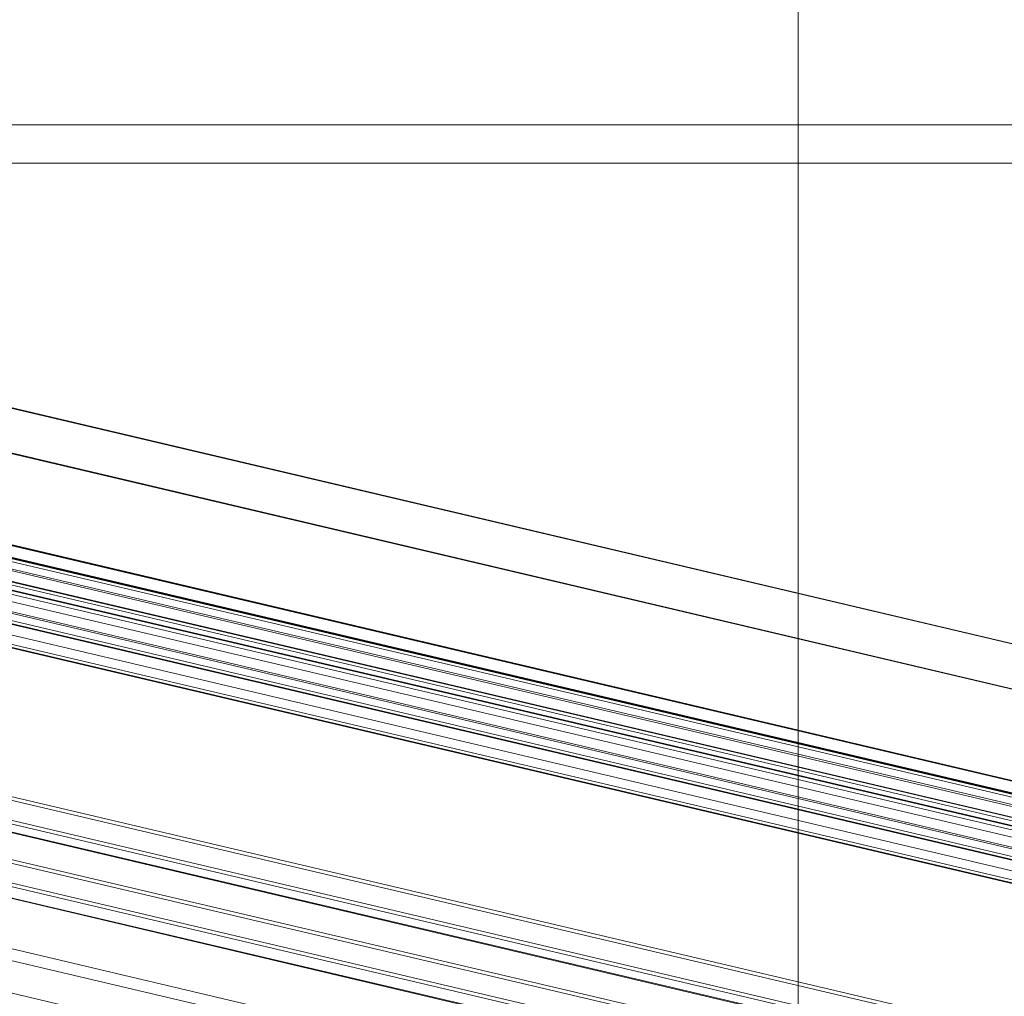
# Model space of a CAD drawing. Header units: millimetres. Extents: x -2233 to 61924, y -68080 to 6847.
# Tile 798 of 1056: x 24776 to 25034, y 832 to 1088. Entities that reach past the tile are written whole.
import ezdxf

# ---------------------------------------------------------------- set-up
doc = ezdxf.new("R2010")
doc.units = ezdxf.units.MM
for name, color, linetype, lineweight in [('COTAS_P', 1, 'Continuous', 0), ('lateral_briquetadora', 7, 'Continuous', 0), ('lateral_C10', 7, 'Continuous', 0)]:
    doc.layers.add(name, color=color, linetype=linetype, lineweight=lineweight)
doc.dimstyles.new('R19_100', dxfattribs={"dimtxt": 250, "dimasz": 150, "dimexe": 150, "dimexo": 80, "dimgap": 100, "dimtad": 1, "dimtih": 1, "dimtoh": 1, "dimdsep": 46, "dimcen": 0.09, "dimadec": 0, "dimazin": 0, "dimtfac": 1, "dimtdec": 4, "dimtofl": 0, "dimtmove": 0, "dimatfit": 3, "dimfxl": 1, "dimtolj": 1, "dimtzin": 0, "dimarcsym": 0})

# ---------------------------------------------------------------- blocks, each defined once
blk = doc.blocks.new('DIM_R28_6')
at = {"layer": 'COTAS_P'}
for p, q in [((24580.07, 3250), (24980.07, 3250)), ((24980.07, 3250), (24935.07, 3100)), ((24980.07, 0), (24980.07, 3250)), ((24980.07, 3250), (25025.07, 3100)), ((24980.07, 0), (24935.07, 150)), ((24980.07, 0), (25025.07, 150)), ((24580.07, 0), (24980.07, 0))]:
    blk.add_line(p, q, dxfattribs=at)
blk.add_text('3250 P', height=250, rotation=90, dxfattribs=at).set_placement((24880.07, 1625))

msp = doc.modelspace()

# ---------------------------------------------------------------- linework, layer by layer
at = {"layer": 'lateral_briquetadora'}
for p, q in [((23750.067, 1060), (25950.067, 1060)), ((23900.067, 1060), (25800.067, 1060)), ((23900.067, 1050), (25800.067, 1050))]:
    msp.add_line(p, q, dxfattribs=at)
at = {"layer": 'lateral_C10'}
for p, q in [((27636.523, 299.299), (19051.817, 2322.132)), ((19052.31, 2322.132), (27637.016, 299.299)), ((27686.993, 299.299), (19102.287, 2322.132)), ((19102.78, 2322.132), (27687.486, 299.299)), ((27687.176, 251.624), (18987.176, 2301.624)), ((19036.495, 2301.624), (27736.495, 251.624)), ((18986.506, 2298.702), (27686.506, 248.702)), ((27735.825, 248.702), (19035.825, 2298.702)), ((19044.001, 2288.04), (27628.707, 265.207)), ((27629.2, 265.207), (19044.494, 2288.04)), ((19094.471, 2288.04), (27679.177, 265.207)), ((27679.67, 265.207), (19094.964, 2288.04)), ((27619.251, 264.549), (19053.761, 2282.854)), ((19103.08, 2282.854), (27668.571, 264.549)), ((19053.091, 2279.932), (27618.581, 261.627)), ((27667.901, 261.627), (19102.41, 2279.932)), ((27578.085, 268.419), (19070.242, 2273.141)), ((19083.887, 2273.141), (27591.73, 268.419)), ((27637.104, 268.419), (19129.261, 2273.141)), ((19142.906, 2273.141), (27650.749, 268.419)), ((19068.902, 2267.296), (27576.745, 262.575)), ((27590.39, 262.575), (19082.547, 2267.296)), ((19127.921, 2267.296), (27635.764, 262.575)), ((27649.41, 262.575), (19141.566, 2267.296)), ((27727.139, 170.516), (18892.629, 2252.211)), ((18896.739, 2252.211), (27731.249, 170.516)), ((27797.008, 170.516), (18962.499, 2252.211)), ((18966.609, 2252.211), (27801.118, 170.516)), ((18891.289, 2246.367), (27725.799, 164.672)), ((27729.909, 164.672), (18895.399, 2246.367)), ((18961.159, 2246.367), (27795.668, 164.672)), ((27799.778, 164.672), (18965.269, 2246.367)), ((27725.129, 161.75), (18890.619, 2243.445)), ((18891.277, 2243.445), (27725.787, 161.75)), ((27798.451, 161.75), (18963.941, 2243.445)), ((18964.599, 2243.445), (27799.108, 161.75)), ((27664.175, 151.298), (18964.175, 2201.298)), ((19013.494, 2201.298), (27713.494, 151.298)), ((27712.824, 148.376), (19012.824, 2198.376)), ((25271.547, 811.759), (24120.528, 1082.976)), ((24121.186, 1082.976), (25272.205, 811.759)), ((24124.638, 1082.976), (25275.657, 811.759)), ((25341.417, 811.759), (24190.398, 1082.976)), ((25344.869, 811.759), (24193.85, 1082.976)), ((24194.508, 1082.976), (25345.526, 811.759)), ((24119.188, 1077.131), (25270.207, 805.914)), ((25274.317, 805.914), (24123.298, 1077.131)), ((24189.058, 1077.131), (25340.077, 805.914)), ((25344.187, 805.914), (24193.168, 1077.131))]:
    msp.add_line(p, q, dxfattribs=at)

# ---------------------------------------------------------------- dimensions: what is measured, and where the dimension line sits
at = {"layer": 'COTAS_P'}
dim = msp.add_aligned_dim(p1=(24580.067, 0), p2=(24580.067, 3250), distance=-400, text='<> P', dimstyle='R19_100', dxfattribs=at)
dim.commit()
dim.dimension.update_dxf_attribs({"geometry": 'DIM_R28_6', "text_midpoint": (24980.067, 1625)})

doc.saveas('drawing.dxf')
